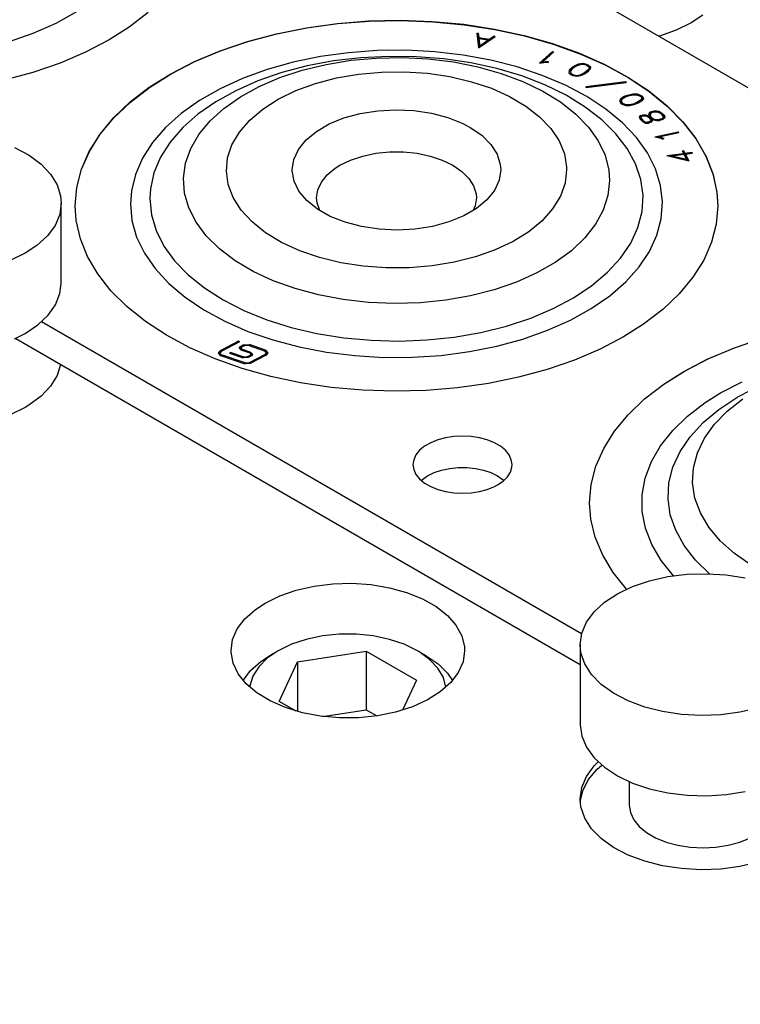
# Model space of a CAD drawing. Header units: inches. Extents: x 3 to 351, y 4 to 271.
# Tile 283 of 530: x 86.38 to 88.21, y 259.44 to 261.95. Entities that reach past the tile are written whole.
import ezdxf

# ---------------------------------------------------------------- set-up
doc = ezdxf.new("R2010")
doc.units = ezdxf.units.IN
doc.header["$LTSCALE"] = 0.5
doc.header["$MEASUREMENT"] = 0
doc.layers.add('DSS', color=7, linetype='Continuous')

msp = doc.modelspace()

# ---------------------------------------------------------------- linework, layer by layer
at = {"layer": 'DSS', "color": 30, "linetype": 'Continuous'}
for p, q in [((77.5758, 267.9231), (98.347, 255.931)), ((86.7027, 261.9642), (86.6542, 261.9269)), ((87.1048, 261.9256), (87.1834, 261.9364)), ((87.1059, 261.9251), (87.1845, 261.9358)), ((87.1834, 261.9364), (87.2635, 261.9428)), ((87.1845, 261.9358), (87.2646, 261.9421)), ((87.2635, 261.9428), (87.3442, 261.9445)), ((87.2646, 261.9421), (87.3453, 261.9437)), ((87.3442, 261.9445), (87.4249, 261.9416)), ((87.3453, 261.9437), (87.426, 261.9408)), ((87.4249, 261.9416), (87.5047, 261.9341)), ((87.426, 261.9408), (87.5057, 261.9332)), ((87.5047, 261.9341), (87.5828, 261.9221)), ((87.5057, 261.9332), (87.5838, 261.9212)), ((86.6542, 261.9269), (86.6033, 261.8946)), ((86.9551, 261.8907), (87.0284, 261.9103)), ((86.9561, 261.8903), (87.0295, 261.9098)), ((87.0284, 261.9103), (87.1048, 261.9256)), ((87.0295, 261.9098), (87.1059, 261.9251)), ((87.5378, 261.9115), (87.5418, 261.9116)), ((87.5378, 261.9115), (87.5427, 261.8741)), ((87.5418, 261.9084), (87.5382, 261.9083)), ((87.5418, 261.9116), (87.5432, 261.9008)), ((87.5418, 261.9116), (87.5418, 261.9084)), ((87.5432, 261.8976), (87.5418, 261.9084)), ((87.5828, 261.9221), (87.6584, 261.9057)), ((87.5838, 261.9212), (87.6594, 261.9047)), ((86.6033, 261.8946), (86.5434, 261.8633)), ((86.8854, 261.8671), (86.9551, 261.8907)), ((86.8863, 261.8667), (86.9561, 261.8903)), ((87.5427, 261.8741), (87.5851, 261.9033)), ((87.5432, 261.9008), (87.5697, 261.8962)), ((87.5432, 261.9008), (87.5432, 261.8976)), ((87.5435, 261.8975), (87.5432, 261.8976)), ((87.5435, 261.8985), (87.5459, 261.8798)), ((87.5435, 261.8985), (87.5435, 261.8953)), ((87.5435, 261.8985), (87.5671, 261.8944)), ((87.5459, 261.8766), (87.5435, 261.8953)), ((87.5459, 261.8798), (87.5671, 261.8944)), ((87.5671, 261.8912), (87.5459, 261.8766)), ((87.5671, 261.8944), (87.5671, 261.8912)), ((87.5697, 261.8929), (87.5671, 261.8934)), ((87.5697, 261.8962), (87.582, 261.9046)), ((87.582, 261.9014), (87.5697, 261.8929)), ((87.5697, 261.8962), (87.5697, 261.8929)), ((87.582, 261.9046), (87.5851, 261.9033)), ((87.582, 261.9046), (87.582, 261.9014)), ((87.5822, 261.9013), (87.582, 261.9014)), ((87.6584, 261.9057), (87.7309, 261.885)), ((87.6594, 261.9047), (87.7319, 261.884)), ((87.7309, 261.885), (87.7995, 261.8604)), ((87.7319, 261.884), (87.8004, 261.8593)), ((86.5434, 261.8633), (86.4784, 261.8356)), ((86.8201, 261.8396), (86.8854, 261.8671)), ((86.821, 261.8393), (86.8863, 261.8667)), ((87.5459, 261.8798), (87.5459, 261.8766)), ((87.6973, 261.8357), (87.7306, 261.8653)), ((87.7306, 261.8621), (87.7015, 261.8362)), ((87.7056, 261.8389), (87.734, 261.8641)), ((87.7306, 261.8653), (87.734, 261.8641)), ((87.7306, 261.8653), (87.7306, 261.8621)), ((87.7314, 261.8618), (87.7306, 261.8621)), ((87.7995, 261.8604), (87.8635, 261.8319)), ((87.8004, 261.8593), (87.8644, 261.8308)), ((86.4784, 261.8356), (86.409, 261.8117)), ((86.7599, 261.8085), (86.8201, 261.8396)), ((86.7607, 261.8082), (86.821, 261.8393)), ((87.6973, 261.8357), (87.7134, 261.8376)), ((87.7056, 261.8389), (87.713, 261.8398)), ((87.7056, 261.8389), (87.7056, 261.8367)), ((87.713, 261.8398), (87.7197, 261.8394)), ((87.713, 261.8398), (87.713, 261.8376)), ((87.7134, 261.8376), (87.7194, 261.8373)), ((87.7197, 261.8394), (87.7194, 261.8373)), ((87.7852, 261.8281), (87.7967, 261.8333)), ((87.7967, 261.8333), (87.8075, 261.835)), ((87.7967, 261.8333), (87.7967, 261.8305)), ((87.7987, 261.8314), (87.8075, 261.8327)), ((87.8075, 261.835), (87.817, 261.8329)), ((87.8075, 261.835), (87.8075, 261.8327)), ((87.8075, 261.8327), (87.8151, 261.8311)), ((87.817, 261.8329), (87.822, 261.8307)), ((87.817, 261.8329), (87.817, 261.8302)), ((86.409, 261.8117), (86.3359, 261.7918)), ((86.7053, 261.7741), (86.7599, 261.8085)), ((86.706, 261.7739), (86.7607, 261.8082)), ((87.7729, 261.8172), (87.7721, 261.811)), ((87.7721, 261.811), (87.7776, 261.8063)), ((87.7729, 261.814), (87.7725, 261.8107)), ((87.7798, 261.8244), (87.7729, 261.8172)), ((87.7798, 261.8212), (87.7729, 261.814)), ((87.7729, 261.8172), (87.7729, 261.814)), ((87.7768, 261.8165), (87.7761, 261.8115)), ((87.7761, 261.8115), (87.7805, 261.8077)), ((87.7761, 261.8115), (87.7761, 261.8083)), ((87.7793, 261.8055), (87.7761, 261.8083)), ((87.7831, 261.8232), (87.7768, 261.8165)), ((87.7798, 261.8244), (87.7852, 261.8281)), ((87.7852, 261.8249), (87.7798, 261.8212)), ((87.7798, 261.8244), (87.7798, 261.8212)), ((87.7805, 261.8077), (87.7845, 261.8059)), ((87.7805, 261.8077), (87.7805, 261.805)), ((87.7831, 261.8232), (87.7881, 261.8266)), ((87.7852, 261.8281), (87.7852, 261.8249)), ((87.7865, 261.8255), (87.7852, 261.8249)), ((87.7881, 261.8266), (87.7987, 261.8314)), ((87.8009, 261.8057), (87.8115, 261.8104)), ((87.8028, 261.8037), (87.8144, 261.8088)), ((87.8165, 261.8138), (87.8115, 261.8104)), ((87.8115, 261.8104), (87.8115, 261.8075)), ((87.8165, 261.8106), (87.8131, 261.8083)), ((87.8199, 261.8126), (87.8144, 261.8088)), ((87.8151, 261.8311), (87.819, 261.8293)), ((87.8228, 261.8205), (87.8165, 261.8138)), ((87.8228, 261.8173), (87.8165, 261.8106)), ((87.8165, 261.8138), (87.8165, 261.8106)), ((87.819, 261.8293), (87.8235, 261.8255)), ((87.8267, 261.8198), (87.8199, 261.8126)), ((87.822, 261.8275), (87.8203, 261.8282)), ((87.822, 261.8307), (87.8275, 261.826)), ((87.822, 261.8307), (87.822, 261.8275)), ((87.8271, 261.8231), (87.822, 261.8275)), ((87.8235, 261.8255), (87.8228, 261.8205)), ((87.8235, 261.8223), (87.8228, 261.8173)), ((87.8228, 261.8205), (87.8228, 261.8173)), ((87.8235, 261.8255), (87.8235, 261.8223)), ((87.8275, 261.826), (87.8267, 261.8198)), ((87.8635, 261.8319), (87.9224, 261.7999)), ((87.8644, 261.8308), (87.9231, 261.7988)), ((87.7776, 261.8063), (87.7826, 261.8041)), ((87.7826, 261.8041), (87.7921, 261.802)), ((87.7845, 261.8059), (87.7921, 261.8043)), ((87.7845, 261.8059), (87.7845, 261.8036)), ((87.7921, 261.8043), (87.8009, 261.8057)), ((87.7921, 261.8043), (87.7921, 261.802)), ((87.7921, 261.802), (87.8028, 261.8037)), ((87.8009, 261.8057), (87.8009, 261.8034)), ((87.8155, 261.7759), (87.9164, 261.7887)), ((87.8165, 261.7738), (87.9175, 261.7866)), ((87.9164, 261.7887), (87.9175, 261.7866)), ((87.9164, 261.7887), (87.9164, 261.7864)), ((87.9224, 261.7999), (87.9755, 261.7648)), ((87.9231, 261.7988), (87.9762, 261.7635)), ((86.6568, 261.7368), (86.7053, 261.7741)), ((86.6574, 261.7366), (86.706, 261.7739)), ((87.8155, 261.7759), (87.8165, 261.7738)), ((87.9212, 261.7539), (87.9347, 261.7573)), ((87.9347, 261.7573), (87.946, 261.7574)), ((87.9347, 261.7573), (87.9347, 261.7549)), ((87.946, 261.7574), (87.9544, 261.7541)), ((87.946, 261.7574), (87.946, 261.7548)), ((87.9755, 261.7648), (88.0223, 261.7267)), ((87.9762, 261.7635), (88.0229, 261.7255)), ((86.6149, 261.6969), (86.6568, 261.7368)), ((86.6155, 261.6967), (86.6574, 261.7366)), ((87.9042, 261.7451), (87.9006, 261.7392)), ((87.9006, 261.7392), (87.904, 261.7339)), ((87.9042, 261.7419), (87.9016, 261.7376)), ((87.904, 261.7339), (87.9078, 261.731)), ((87.9141, 261.7511), (87.9042, 261.7451)), ((87.9141, 261.7479), (87.9042, 261.7419)), ((87.9042, 261.7451), (87.9042, 261.7419)), ((87.9077, 261.7439), (87.9048, 261.7391)), ((87.9048, 261.7391), (87.9075, 261.7348)), ((87.9048, 261.7391), (87.9048, 261.7359)), ((87.9075, 261.7316), (87.9048, 261.7359)), ((87.9075, 261.7348), (87.9106, 261.7325)), ((87.9075, 261.7348), (87.9075, 261.7316)), ((87.9168, 261.7494), (87.9077, 261.7439)), ((87.9106, 261.7325), (87.9173, 261.7299)), ((87.9106, 261.7325), (87.9106, 261.7299)), ((87.9141, 261.7511), (87.9212, 261.7539)), ((87.9141, 261.7511), (87.9141, 261.7479)), ((87.9146, 261.7481), (87.9141, 261.7479)), ((87.9168, 261.7494), (87.9233, 261.752)), ((87.9212, 261.7539), (87.9212, 261.7512)), ((87.9233, 261.752), (87.9358, 261.7551)), ((87.9264, 261.7299), (87.939, 261.733)), ((87.9358, 261.7551), (87.945, 261.7552)), ((87.9454, 261.7356), (87.939, 261.733)), ((87.939, 261.733), (87.939, 261.7306)), ((87.9481, 261.7339), (87.9411, 261.7311)), ((87.945, 261.7552), (87.9517, 261.7526)), ((87.9545, 261.7412), (87.9454, 261.7356)), ((87.9454, 261.7356), (87.9454, 261.7328)), ((87.9545, 261.7379), (87.9476, 261.7337)), ((87.958, 261.74), (87.9481, 261.7339)), ((87.9517, 261.7526), (87.9548, 261.7502)), ((87.9544, 261.7509), (87.9534, 261.7513)), ((87.9544, 261.7541), (87.9583, 261.7511)), ((87.9544, 261.7541), (87.9544, 261.7509)), ((87.9583, 261.7479), (87.9544, 261.7509)), ((87.9574, 261.7459), (87.9545, 261.7412)), ((87.9574, 261.7427), (87.9545, 261.7379)), ((87.9545, 261.7412), (87.9545, 261.7379)), ((87.9548, 261.7502), (87.9574, 261.7459)), ((87.9574, 261.7459), (87.9574, 261.7427)), ((87.9616, 261.7458), (87.958, 261.74)), ((87.9583, 261.7511), (87.9616, 261.7458)), ((87.9583, 261.7511), (87.9583, 261.7479)), ((87.9606, 261.7442), (87.9583, 261.7479)), ((87.2003, 261.6962), (87.2419, 261.7075)), ((87.2419, 261.7075), (87.2863, 261.7145)), ((87.2863, 261.7145), (87.3321, 261.717)), ((87.3321, 261.717), (87.3779, 261.7149)), ((87.3779, 261.7149), (87.4225, 261.7082)), ((87.4225, 261.7082), (87.4643, 261.6972)), ((87.9088, 261.7306), (87.9075, 261.7316)), ((87.9078, 261.731), (87.9162, 261.7277)), ((87.9162, 261.7277), (87.9275, 261.7278)), ((87.9173, 261.7299), (87.9264, 261.7299)), ((87.9173, 261.7299), (87.9173, 261.7277)), ((87.9264, 261.7299), (87.9264, 261.7278)), ((87.9275, 261.7278), (87.9411, 261.7311)), ((87.9767, 261.7082), (87.9745, 261.7035)), ((87.9806, 261.7115), (87.9767, 261.7082)), ((87.9806, 261.7083), (87.9767, 261.705)), ((87.9767, 261.7082), (87.9767, 261.705)), ((87.9804, 261.7072), (87.9786, 261.7034)), ((87.9834, 261.7098), (87.9804, 261.7072)), ((87.9806, 261.7115), (87.9888, 261.7139)), ((87.9806, 261.7115), (87.9806, 261.7083)), ((87.9822, 261.7087), (87.9806, 261.7083)), ((87.9834, 261.7098), (87.99, 261.7117)), ((87.9888, 261.7139), (87.9959, 261.714)), ((87.9888, 261.7139), (87.9888, 261.7114)), ((87.99, 261.7117), (87.9955, 261.7118)), ((87.9955, 261.7118), (87.9987, 261.7112)), ((87.9959, 261.714), (88.0006, 261.7132)), ((87.9959, 261.714), (87.9959, 261.7117)), ((87.9987, 261.7112), (88.0049, 261.708)), ((88.0006, 261.7132), (88.008, 261.7093)), ((88.0006, 261.7132), (88.0006, 261.7103)), ((88.0049, 261.708), (88.0105, 261.7027)), ((88.008, 261.7061), (88.0056, 261.7073)), ((88.008, 261.7093), (88.0142, 261.7034)), ((88.008, 261.7093), (88.008, 261.7061)), ((88.0223, 261.7267), (88.0624, 261.6862)), ((88.0229, 261.7255), (88.0629, 261.6849)), ((86.5801, 261.6547), (86.6149, 261.6969)), ((86.5806, 261.6546), (86.6155, 261.6967)), ((87.1627, 261.6809), (87.2003, 261.6962)), ((87.4643, 261.6972), (87.5022, 261.6822)), ((87.5022, 261.6822), (87.5212, 261.6722)), ((87.9551, 261.702), (87.951, 261.6985)), ((87.951, 261.6985), (87.9531, 261.6929)), ((87.9551, 261.6988), (87.9519, 261.6961)), ((87.9531, 261.6929), (87.9593, 261.6869)), ((87.9551, 261.702), (87.9608, 261.7037)), ((87.9551, 261.702), (87.9551, 261.6988)), ((87.9579, 261.7003), (87.9551, 261.698)), ((87.9567, 261.6992), (87.9551, 261.6988)), ((87.9551, 261.698), (87.9568, 261.6936)), ((87.9551, 261.698), (87.9551, 261.6947)), ((87.9568, 261.6904), (87.9551, 261.6947)), ((87.9568, 261.6936), (87.9623, 261.6882)), ((87.9568, 261.6936), (87.9568, 261.6904)), ((87.9616, 261.6857), (87.9568, 261.6904)), ((87.9579, 261.7003), (87.962, 261.7015)), ((87.9593, 261.6869), (87.967, 261.683)), ((87.9608, 261.7037), (87.9683, 261.7038)), ((87.9608, 261.7037), (87.9608, 261.7011)), ((87.962, 261.7015), (87.9672, 261.7015)), ((87.9623, 261.6882), (87.9684, 261.6852)), ((87.9623, 261.6882), (87.9623, 261.6854)), ((87.967, 261.683), (87.9746, 261.683)), ((87.9672, 261.7015), (87.9719, 261.6997)), ((87.9683, 261.7038), (87.9744, 261.7013)), ((87.9683, 261.7038), (87.9683, 261.7011)), ((87.9684, 261.6852), (87.9734, 261.6852)), ((87.9684, 261.6852), (87.9684, 261.683)), ((87.9719, 261.6997), (87.9776, 261.6963)), ((87.9775, 261.6864), (87.9734, 261.6852)), ((87.9734, 261.6852), (87.9734, 261.683)), ((87.9744, 261.7013), (87.9757, 261.7006)), ((87.9744, 261.7013), (87.9744, 261.6982)), ((87.9745, 261.7035), (87.9757, 261.7006)), ((87.9804, 261.6847), (87.9746, 261.683)), ((87.9767, 261.705), (87.9752, 261.7018)), ((87.9757, 261.7006), (87.9757, 261.6975)), ((87.9803, 261.6888), (87.9775, 261.6864)), ((87.9775, 261.6864), (87.9775, 261.6839)), ((87.9776, 261.6963), (87.98, 261.6919)), ((87.9786, 261.7034), (87.9804, 261.6987)), ((87.9786, 261.7034), (87.9786, 261.7001)), ((87.9804, 261.6955), (87.9786, 261.7001)), ((87.9803, 261.6856), (87.9787, 261.6842)), ((87.98, 261.6919), (87.9803, 261.6888)), ((87.9803, 261.6888), (87.9803, 261.6856)), ((87.9804, 261.6987), (87.9811, 261.6974)), ((87.9804, 261.6987), (87.9804, 261.6955)), ((87.9811, 261.6941), (87.9804, 261.6955)), ((87.9844, 261.6881), (87.9804, 261.6847)), ((87.9811, 261.6974), (87.9828, 261.6964)), ((87.9811, 261.6974), (87.9811, 261.6941)), ((87.9828, 261.6932), (87.9811, 261.6941)), ((87.9828, 261.6964), (87.9892, 261.6931)), ((87.9828, 261.6964), (87.9828, 261.6932)), ((87.9834, 261.6929), (87.9828, 261.6932)), ((87.9834, 261.6932), (87.9873, 261.6911)), ((87.9834, 261.6932), (87.9839, 261.6922)), ((87.9834, 261.6932), (87.9834, 261.69)), ((87.9839, 261.689), (87.9834, 261.69)), ((87.9839, 261.6922), (87.9844, 261.6881)), ((87.9839, 261.6922), (87.9839, 261.689)), ((87.984, 261.6878), (87.9839, 261.689)), ((87.9873, 261.6911), (87.9959, 261.6896)), ((87.9892, 261.6931), (87.9963, 261.6918)), ((87.9892, 261.6931), (87.9892, 261.6908)), ((87.9959, 261.6896), (88.0031, 261.6897)), ((87.9963, 261.6918), (88.0019, 261.6919)), ((87.9963, 261.6918), (87.9963, 261.6896)), ((88.0085, 261.6939), (88.0019, 261.6919)), ((88.0019, 261.6919), (88.0019, 261.6897)), ((88.0113, 261.6921), (88.0031, 261.6897)), ((88.0142, 261.7002), (88.008, 261.7061)), ((88.0115, 261.6964), (88.0085, 261.6939)), ((88.0085, 261.6939), (88.0085, 261.6913)), ((88.0115, 261.6931), (88.0097, 261.6917)), ((88.0105, 261.7027), (88.0122, 261.6981)), ((88.0151, 261.6954), (88.0113, 261.6921)), ((88.0122, 261.6981), (88.0115, 261.6964)), ((88.0115, 261.6964), (88.0115, 261.6931)), ((88.0122, 261.6949), (88.0115, 261.6931)), ((88.0122, 261.6981), (88.0122, 261.6949)), ((88.0142, 261.7034), (88.0163, 261.6979)), ((88.0142, 261.7034), (88.0142, 261.7002)), ((88.0156, 261.6964), (88.0142, 261.7002)), ((88.0163, 261.6979), (88.0151, 261.6954)), ((88.0624, 261.6862), (88.0953, 261.6436)), ((88.0629, 261.6849), (88.0957, 261.6423)), ((87.104, 261.6402), (87.1303, 261.662)), ((87.1303, 261.662), (87.1627, 261.6809)), ((87.5212, 261.6722), (87.5508, 261.6519)), ((87.9908, 261.6484), (88.0501, 261.661)), ((88.0012, 261.6482), (88.0517, 261.6589)), ((88.0501, 261.661), (88.0517, 261.6589)), ((88.0501, 261.661), (88.0501, 261.6586)), ((86.5527, 261.6109), (86.5801, 261.6547)), ((86.553, 261.6108), (86.5806, 261.6546)), ((87.0847, 261.6161), (87.104, 261.6402)), ((87.5508, 261.6519), (87.5738, 261.6289)), ((87.9908, 261.6484), (88.0063, 261.6445)), ((88.0012, 261.6474), (87.9978, 261.6466)), ((88.0012, 261.6482), (88.0083, 261.6464)), ((88.0012, 261.6482), (88.0012, 261.6458)), ((88.0063, 261.6445), (88.0109, 261.6422)), ((88.0083, 261.6464), (88.0135, 261.6438)), ((88.0083, 261.6464), (88.0083, 261.6435)), ((88.0135, 261.6438), (88.0109, 261.6422)), ((88.0953, 261.6436), (88.1208, 261.5993)), ((88.0957, 261.6423), (88.1211, 261.598)), ((86.5329, 261.5656), (86.5527, 261.6109)), ((86.5331, 261.5655), (86.553, 261.6108)), ((87.0728, 261.5905), (87.0847, 261.6161)), ((87.5738, 261.6289), (87.5896, 261.6039)), ((88.06, 261.6127), (88.0638, 261.6132)), ((88.06, 261.6127), (88.0636, 261.6059)), ((88.0638, 261.61), (88.0616, 261.6097)), ((88.0638, 261.6132), (88.0674, 261.6064)), ((88.0638, 261.6132), (88.0638, 261.61)), ((88.0674, 261.6032), (88.0638, 261.61)), ((88.0674, 261.6064), (88.0846, 261.6087)), ((88.0846, 261.6087), (88.0858, 261.6065)), ((88.0846, 261.6087), (88.0846, 261.6064)), ((87.0688, 261.564), (87.0728, 261.5905)), ((87.5896, 261.6039), (87.5978, 261.5778)), ((88.0212, 261.6003), (88.0636, 261.6059)), ((88.0212, 261.6003), (88.0772, 261.5874)), ((88.0342, 261.5988), (88.0301, 261.5983)), ((88.0342, 261.5997), (88.0647, 261.6037)), ((88.0342, 261.5997), (88.0713, 261.5912)), ((88.0342, 261.5997), (88.0342, 261.5973)), ((88.0636, 261.6059), (88.0636, 261.6036)), ((88.0647, 261.6037), (88.0713, 261.5912)), ((88.0674, 261.6064), (88.0674, 261.6032)), ((88.0685, 261.6034), (88.0674, 261.6032)), ((88.0685, 261.6042), (88.0858, 261.6065)), ((88.0685, 261.6042), (88.0772, 261.5874)), ((88.0685, 261.6042), (88.0685, 261.601)), ((88.0753, 261.5879), (88.0685, 261.601)), ((88.0713, 261.5912), (88.0713, 261.5888)), ((88.1208, 261.5993), (88.1386, 261.5538)), ((88.1211, 261.598), (88.1388, 261.5525)), ((86.5209, 261.5195), (86.5329, 261.5656)), ((86.5211, 261.5194), (86.5331, 261.5655)), ((87.0689, 261.562), (87.0688, 261.564)), ((87.0734, 261.5356), (87.0689, 261.562)), ((87.5988, 261.564), (87.5948, 261.5376)), ((87.5978, 261.5778), (87.5988, 261.564)), ((87.0859, 261.51), (87.0734, 261.5356)), ((87.5948, 261.5376), (87.583, 261.5119)), ((88.1386, 261.5538), (88.1485, 261.5075)), ((88.1388, 261.5525), (88.1486, 261.5062)), ((86.5169, 261.4729), (86.5209, 261.5195)), ((86.5169, 261.4728), (86.5211, 261.5194)), ((87.1058, 261.4861), (87.0859, 261.51)), ((87.583, 261.5119), (87.5636, 261.4878)), ((88.1485, 261.5075), (88.1507, 261.4729)), ((87.1326, 261.4645), (87.1058, 261.4861)), ((87.5636, 261.4878), (87.5373, 261.466)), ((88.1486, 261.5062), (88.1507, 261.4722)), ((86.5195, 261.4353), (86.5169, 261.4729)), ((86.5169, 261.4722), (86.5169, 261.4728)), ((87.1654, 261.4459), (87.1326, 261.4645)), ((87.5373, 261.466), (87.5049, 261.4472)), ((88.1507, 261.4729), (88.1467, 261.4263)), ((86.53, 261.389), (86.5195, 261.4353)), ((87.2033, 261.4309), (87.1654, 261.4459)), ((87.4673, 261.4319), (87.4257, 261.4205)), ((87.5049, 261.4472), (87.4673, 261.4319)), ((87.2452, 261.4198), (87.2033, 261.4309)), ((87.2897, 261.4132), (87.2452, 261.4198)), ((87.3356, 261.411), (87.2897, 261.4132)), ((87.3814, 261.4135), (87.3356, 261.411)), ((87.4257, 261.4205), (87.3814, 261.4135)), ((88.1467, 261.4263), (88.1348, 261.3801)), ((86.5483, 261.3435), (86.53, 261.389)), ((88.1348, 261.3801), (88.115, 261.3349)), ((86.5742, 261.2994), (86.5483, 261.3435)), ((88.115, 261.3349), (88.0875, 261.291)), ((86.6077, 261.2569), (86.5742, 261.2994)), ((88.0875, 261.291), (88.0527, 261.2489)), ((86.6482, 261.2165), (86.6077, 261.2569)), ((88.0527, 261.2489), (88.0109, 261.209)), ((86.6954, 261.1786), (86.6482, 261.2165)), ((88.0109, 261.209), (87.9624, 261.1717)), ((87.8046, 260.3846), (86.4312, 261.1775)), ((86.7489, 261.1437), (86.6954, 261.1786)), ((87.9624, 261.1717), (87.9115, 261.1394)), ((86.3657, 261.1353), (87.8009, 260.3067)), ((86.8081, 261.1119), (86.7489, 261.1437)), ((87.9115, 261.1394), (87.8515, 261.1081)), ((88.1936, 261.1118), (88.2632, 261.1355)), ((86.8724, 261.0837), (86.8081, 261.1119)), ((86.9323, 261.1283), (86.8858, 261.1042)), ((86.9347, 261.1265), (86.8883, 261.1024)), ((86.9347, 261.1265), (86.9323, 261.1283)), ((86.9323, 261.1283), (86.9323, 261.1252)), ((86.9342, 261.1105), (86.9375, 261.1148)), ((86.9385, 261.106), (86.9342, 261.1105)), ((86.9375, 261.1115), (86.9346, 261.1089)), ((86.9452, 261.1188), (86.9375, 261.1148)), ((86.9391, 261.1124), (86.9375, 261.1115)), ((86.94, 261.113), (86.9381, 261.1106)), ((86.9381, 261.1106), (86.9405, 261.1081)), ((86.9381, 261.1106), (86.9381, 261.1074)), ((86.9387, 261.106), (86.9381, 261.1074)), ((86.9477, 261.117), (86.94, 261.113)), ((86.9638, 261.1), (86.9405, 261.1081)), ((86.9452, 261.1188), (86.9598, 261.1197)), ((86.9578, 261.1176), (86.9477, 261.117)), ((86.9985, 261.1035), (86.9578, 261.1176)), ((87.0006, 261.1056), (86.9598, 261.1197)), ((87.8515, 261.1081), (87.7866, 261.0803)), ((88.1283, 261.0843), (88.1936, 261.1118)), ((86.9413, 261.0593), (86.8724, 261.0837)), ((86.8811, 261.098), (86.8858, 261.1042)), ((86.8873, 261.0915), (86.8811, 261.098)), ((86.8858, 261.101), (86.8813, 261.0964)), ((86.8883, 261.1024), (86.885, 261.0981)), ((86.885, 261.0981), (86.8893, 261.0936)), ((86.885, 261.0981), (86.885, 261.0949)), ((86.8869, 261.0916), (86.885, 261.0949)), ((86.8871, 261.1016), (86.8858, 261.101)), ((86.9468, 261.071), (86.8873, 261.0915)), ((86.9488, 261.0731), (86.8893, 261.0936)), ((86.9098, 261.0973), (86.9119, 261.0994)), ((86.9423, 261.0862), (86.9098, 261.0973)), ((86.9443, 261.0883), (86.9119, 261.0994)), ((86.9119, 261.0994), (86.9119, 261.0966)), ((86.9618, 261.0979), (86.9385, 261.106)), ((86.9388, 261.1058), (86.9387, 261.106)), ((86.9569, 261.0871), (86.9423, 261.0862)), ((86.9443, 261.0883), (86.9544, 261.0889)), ((86.9624, 261.093), (86.9544, 261.0889)), ((86.9649, 261.0912), (86.9569, 261.0871)), ((86.9996, 261.0947), (86.959, 261.0737)), ((87.0021, 261.0929), (86.9615, 261.0719)), ((86.9642, 261.0954), (86.9618, 261.0979)), ((86.9624, 261.093), (86.9642, 261.0954)), ((86.9642, 261.0922), (86.9632, 261.0903)), ((86.9638, 261.0968), (86.9635, 261.0969)), ((86.9638, 261.1), (86.9681, 261.0955)), ((86.9677, 261.0938), (86.9638, 261.0968)), ((86.9642, 261.0922), (86.9642, 261.0954)), ((86.9681, 261.0955), (86.9649, 261.0912)), ((87.0029, 261.0989), (86.9985, 261.1035)), ((86.9996, 261.0947), (87.0029, 261.0989)), ((87.0006, 261.1056), (87.0068, 261.099)), ((87.0029, 261.0957), (87.0007, 261.0921)), ((87.0065, 261.0974), (87.001, 261.1022)), ((87.0068, 261.099), (87.0021, 261.0929)), ((87.0029, 261.0957), (87.0029, 261.0989)), ((88.068, 261.0532), (88.1283, 261.0843)), ((87.014, 261.0389), (86.9413, 261.0593)), ((86.9615, 261.0719), (86.9468, 261.071)), ((86.9488, 261.0731), (86.959, 261.0737)), ((87.7172, 261.0564), (87.644, 261.0366)), ((87.7866, 261.0803), (87.7172, 261.0564)), ((87.0899, 261.0228), (87.014, 261.0389)), ((87.644, 261.0366), (87.5678, 261.021)), ((88.0134, 261.0188), (88.068, 261.0532)), ((87.1681, 261.0111), (87.0899, 261.0228)), ((87.2479, 261.0039), (87.1681, 261.0111)), ((87.4894, 261.0099), (87.4094, 261.0033)), ((87.5678, 261.021), (87.4894, 261.0099)), ((87.9649, 260.9815), (88.0134, 261.0188)), ((87.3286, 261.0013), (87.2479, 261.0039)), ((87.4094, 261.0033), (87.3286, 261.0013)), ((87.9231, 260.9416), (87.9649, 260.9815)), ((87.8883, 260.8995), (87.9231, 260.9416)), ((87.4587, 260.8829), (87.4388, 260.8776)), ((87.4799, 260.8862), (87.4587, 260.8829)), ((87.5018, 260.8873), (87.4799, 260.8862)), ((87.5236, 260.8862), (87.5018, 260.8873)), ((87.5449, 260.8829), (87.5236, 260.8862)), ((87.5648, 260.8776), (87.5449, 260.8829)), ((87.8608, 260.8556), (87.8883, 260.8995)), ((87.4052, 260.8613), (87.3926, 260.851)), ((87.4208, 260.8703), (87.4052, 260.8613)), ((87.4388, 260.8776), (87.4208, 260.8703)), ((87.5828, 260.8703), (87.5648, 260.8776)), ((87.5983, 260.8613), (87.5828, 260.8703)), ((87.6109, 260.851), (87.5983, 260.8613)), ((87.3834, 260.8395), (87.3777, 260.8272)), ((87.3926, 260.851), (87.3834, 260.8395)), ((87.6202, 260.8395), (87.6109, 260.851)), ((87.6259, 260.8272), (87.6202, 260.8395)), ((87.841, 260.8104), (87.8608, 260.8556)), ((87.3777, 260.8272), (87.3758, 260.8146)), ((87.3758, 260.8146), (87.3777, 260.802)), ((87.4692, 260.8048), (87.4908, 260.807)), ((87.4908, 260.807), (87.5127, 260.807)), ((87.5127, 260.807), (87.5344, 260.8048)), ((87.6235, 260.7958), (87.6273, 260.8082)), ((87.6278, 260.8146), (87.6259, 260.8272)), ((87.6273, 260.8082), (87.6278, 260.8146)), ((87.8291, 260.7642), (87.841, 260.8104)), ((87.3777, 260.802), (87.3834, 260.7897)), ((87.3834, 260.7897), (87.3926, 260.7782)), ((87.3965, 260.7746), (87.4102, 260.7845)), ((87.4102, 260.7845), (87.4127, 260.786)), ((87.4127, 260.786), (87.4295, 260.7942)), ((87.4295, 260.7942), (87.4485, 260.8005)), ((87.4485, 260.8005), (87.4692, 260.8048)), ((87.5344, 260.8048), (87.555, 260.8005)), ((87.555, 260.8005), (87.574, 260.7942)), ((87.574, 260.7942), (87.5909, 260.786)), ((87.5909, 260.786), (87.605, 260.7763)), ((87.605, 260.7729), (87.616, 260.7838)), ((87.616, 260.7838), (87.6235, 260.7958)), ((87.3926, 260.7782), (87.4052, 260.7678)), ((87.4052, 260.7678), (87.4208, 260.7589)), ((87.4208, 260.7589), (87.4388, 260.7516)), ((87.5648, 260.7516), (87.5828, 260.7589)), ((87.5828, 260.7589), (87.5909, 260.7631)), ((87.5909, 260.7631), (87.605, 260.7729)), ((87.605, 260.7763), (87.607, 260.7746)), ((87.8251, 260.7176), (87.8291, 260.7642)), ((87.4388, 260.7516), (87.4587, 260.7462)), ((87.4587, 260.7462), (87.4799, 260.7429)), ((87.4799, 260.7429), (87.5018, 260.7418)), ((87.5018, 260.7418), (87.5236, 260.7429)), ((87.5236, 260.7429), (87.5449, 260.7462)), ((87.5449, 260.7462), (87.5648, 260.7516)), ((87.8283, 260.6761), (87.8251, 260.7176)), ((87.8393, 260.6299), (87.8283, 260.6761)), ((87.8583, 260.5845), (87.8393, 260.6299)), ((87.8849, 260.5405), (87.8583, 260.5845)), ((87.9189, 260.4982), (87.8849, 260.5405))]:
    msp.add_line(p, q, dxfattribs=at)
at = {"layer": 'DSS', "color": 96, "linetype": 'Continuous'}
for p, q in [((86.4682, 261.9374), (86.5212, 261.9668)), ((86.4101, 261.9114), (86.4682, 261.9374)), ((86.3474, 261.8892), (86.4101, 261.9114)), ((87.2118, 261.8619), (87.1403, 261.8519)), ((87.2848, 261.8672), (87.2118, 261.8619)), ((87.3583, 261.868), (87.2848, 261.8672)), ((87.4315, 261.8642), (87.3583, 261.868)), ((87.5036, 261.8558), (87.4315, 261.8642)), ((87.0711, 261.8376), (87.005, 261.819)), ((87.1403, 261.8519), (87.0711, 261.8376)), ((87.0943, 261.8176), (87.1549, 261.8323)), ((87.1738, 261.8409), (87.1065, 261.8283)), ((87.1549, 261.8323), (87.2182, 261.8427)), ((87.2432, 261.8491), (87.1738, 261.8409)), ((87.2182, 261.8427), (87.2833, 261.8485)), ((87.3137, 261.8527), (87.2432, 261.8491)), ((87.2833, 261.8485), (87.349, 261.8498)), ((87.3845, 261.8517), (87.3137, 261.8527)), ((87.349, 261.8498), (87.4146, 261.8464)), ((87.4546, 261.8461), (87.3845, 261.8517)), ((87.4146, 261.8464), (87.4789, 261.8385)), ((87.5232, 261.836), (87.4546, 261.8461)), ((87.4789, 261.8385), (87.5411, 261.8261)), ((87.5737, 261.8429), (87.5036, 261.8558)), ((87.5894, 261.8215), (87.5232, 261.836)), ((87.641, 261.8257), (87.5737, 261.8429)), ((87.005, 261.819), (86.9427, 261.7964)), ((87.042, 261.8113), (86.9813, 261.7903)), ((87.0371, 261.7988), (87.0943, 261.8176)), ((87.1065, 261.8283), (87.042, 261.8113)), ((87.1813, 261.7978), (87.2376, 261.8076)), ((87.2376, 261.8076), (87.2956, 261.8129)), ((87.2956, 261.8129), (87.3544, 261.8135)), ((87.3544, 261.8135), (87.4128, 261.8096)), ((87.4128, 261.8096), (87.4698, 261.8012)), ((87.5411, 261.8261), (87.6003, 261.8094)), ((87.6523, 261.8028), (87.5894, 261.8215)), ((87.6003, 261.8094), (87.6555, 261.7888)), ((87.7046, 261.8044), (87.641, 261.8257)), ((86.9427, 261.7964), (86.8851, 261.77)), ((86.9813, 261.7903), (86.9251, 261.7654)), ((86.9844, 261.7761), (87.0371, 261.7988)), ((87.0781, 261.7655), (87.1278, 261.7837)), ((87.1278, 261.7837), (87.1813, 261.7978)), ((87.4698, 261.8012), (87.5242, 261.7883)), ((87.5242, 261.7883), (87.5751, 261.7714)), ((87.7111, 261.78), (87.6523, 261.8028)), ((87.6555, 261.7888), (87.7059, 261.7644)), ((87.7638, 261.7792), (87.7046, 261.8044)), ((86.8851, 261.77), (86.8328, 261.7401)), ((86.9251, 261.7654), (86.8741, 261.7371)), ((86.9368, 261.7499), (86.9844, 261.7761)), ((87.0331, 261.7436), (87.0781, 261.7655)), ((87.5751, 261.7714), (87.6216, 261.7506)), ((87.7059, 261.7644), (87.7509, 261.7367)), ((87.7652, 261.7536), (87.7111, 261.78)), ((87.818, 261.7505), (87.7638, 261.7792)), ((86.8328, 261.7401), (86.7864, 261.7072)), ((86.8741, 261.7371), (86.829, 261.7056)), ((86.895, 261.7205), (86.9368, 261.7499)), ((86.9937, 261.7184), (87.0331, 261.7436)), ((87.6216, 261.7506), (87.6628, 261.7263)), ((87.7509, 261.7367), (87.7897, 261.706)), ((87.8138, 261.7239), (87.7652, 261.7536)), ((87.8664, 261.7185), (87.818, 261.7505)), ((86.7864, 261.7072), (86.7465, 261.6715)), ((86.8598, 261.6884), (86.895, 261.7205)), ((86.9606, 261.6904), (86.9937, 261.7184)), ((87.6628, 261.7263), (87.6978, 261.6991)), ((87.8562, 261.6912), (87.8138, 261.7239)), ((87.9086, 261.6837), (87.8664, 261.7185)), ((86.829, 261.7056), (86.7903, 261.6714)), ((86.8315, 261.6541), (86.8598, 261.6884)), ((86.9344, 261.66), (86.9606, 261.6904)), ((87.6978, 261.6991), (87.7262, 261.6693)), ((87.7897, 261.706), (87.8218, 261.6729)), ((87.892, 261.6559), (87.8562, 261.6912)), ((87.9439, 261.6465), (87.9086, 261.6837)), ((86.7465, 261.6715), (86.7135, 261.6336)), ((86.7903, 261.6714), (86.7585, 261.6349)), ((86.9155, 261.6279), (86.9344, 261.66)), ((87.7262, 261.6693), (87.7473, 261.6376)), ((87.8218, 261.6729), (87.8467, 261.6377)), ((86.7135, 261.6336), (86.6878, 261.5938)), ((86.7585, 261.6349), (86.734, 261.5965)), ((86.8106, 261.6181), (86.8315, 261.6541)), ((87.7473, 261.6376), (87.7608, 261.6046)), ((87.8467, 261.6377), (87.8641, 261.6011)), ((87.9206, 261.6185), (87.892, 261.6559)), ((87.9721, 261.6073), (87.9439, 261.6465)), ((86.7975, 261.5809), (86.8106, 261.6181)), ((86.9044, 261.5945), (86.9155, 261.6279)), ((87.9418, 261.5795), (87.9206, 261.6185)), ((87.9927, 261.5665), (87.9721, 261.6073)), ((86.6878, 261.5938), (86.6698, 261.5526)), ((86.734, 261.5965), (86.7172, 261.5568)), ((86.9012, 261.5606), (86.9044, 261.5945)), ((87.7608, 261.6046), (87.7664, 261.5708)), ((87.8641, 261.6011), (87.8736, 261.5635)), ((86.7923, 261.543), (86.7975, 261.5809)), ((86.906, 261.5268), (86.9012, 261.5606)), ((87.7665, 261.564), (87.7625, 261.5302)), ((87.7664, 261.5708), (87.7665, 261.564)), ((87.8736, 261.5635), (87.8755, 261.5372)), ((87.9552, 261.5394), (87.9418, 261.5795)), ((88.0055, 261.5247), (87.9927, 261.5665)), ((86.6698, 261.5526), (86.6596, 261.5106)), ((86.7172, 261.5568), (86.7083, 261.5162)), ((86.795, 261.5051), (86.7923, 261.543)), ((87.8755, 261.5372), (87.8715, 261.4993)), ((87.9608, 261.4986), (87.9552, 261.5394)), ((86.6596, 261.5106), (86.6572, 261.4776)), ((86.7083, 261.5162), (86.7068, 261.4909)), ((86.9187, 261.4936), (86.906, 261.5268)), ((87.7625, 261.5302), (87.7506, 261.4969)), ((88.0104, 261.4824), (88.0055, 261.5247)), ((86.7068, 261.4909), (86.7108, 261.4501)), ((86.8058, 261.4676), (86.795, 261.5051)), ((86.939, 261.4618), (86.9187, 261.4936)), ((87.7506, 261.4969), (87.731, 261.4649)), ((87.8715, 261.4993), (87.8595, 261.4619)), ((87.9583, 261.4578), (87.9608, 261.4986)), ((88.0073, 261.4399), (88.0104, 261.4824)), ((86.6572, 261.4776), (86.6612, 261.4352)), ((86.8243, 261.4311), (86.8058, 261.4676)), ((86.9667, 261.4318), (86.939, 261.4618)), ((87.731, 261.4649), (87.7041, 261.4347)), ((87.8595, 261.4619), (87.8399, 261.4257)), ((87.9478, 261.4174), (87.9583, 261.4578)), ((86.6612, 261.4352), (86.6731, 261.3933)), ((86.7108, 261.4501), (86.7227, 261.4098)), ((87.0011, 261.4043), (86.9667, 261.4318)), ((87.7041, 261.4347), (87.6703, 261.4069)), ((87.9962, 261.3979), (88.0073, 261.4399)), ((86.7227, 261.4098), (86.7424, 261.3705)), ((86.8503, 261.3963), (86.8243, 261.4311)), ((87.6703, 261.4069), (87.6303, 261.3821)), ((87.8399, 261.4257), (87.8127, 261.3911)), ((87.9296, 261.3779), (87.9478, 261.4174)), ((86.6731, 261.3933), (86.6929, 261.3524)), ((86.8835, 261.3634), (86.8503, 261.3963)), ((87.0417, 261.3797), (87.0011, 261.4043)), ((87.6303, 261.3821), (87.5848, 261.3605)), ((87.8127, 261.3911), (87.7785, 261.3586)), ((87.9773, 261.3569), (87.9962, 261.3979)), ((86.7424, 261.3705), (86.7697, 261.3328)), ((86.9233, 261.3332), (86.8835, 261.3634)), ((87.0877, 261.3586), (87.0417, 261.3797)), ((87.1382, 261.3412), (87.0877, 261.3586)), ((87.5848, 261.3605), (87.5347, 261.3428)), ((87.7785, 261.3586), (87.7377, 261.3288)), ((87.9037, 261.3398), (87.9296, 261.3779)), ((87.9509, 261.3173), (87.9773, 261.3569)), ((86.6929, 261.3524), (86.7202, 261.313)), ((86.7697, 261.3328), (86.8042, 261.2971)), ((86.9691, 261.306), (86.9233, 261.3332)), ((87.1923, 261.328), (87.1382, 261.3412)), ((87.5347, 261.3428), (87.4809, 261.3291)), ((87.8706, 261.3037), (87.9037, 261.3398)), ((86.7202, 261.313), (86.7548, 261.2755)), ((87.249, 261.3191), (87.1923, 261.328)), ((87.3074, 261.3147), (87.249, 261.3191)), ((87.3662, 261.3149), (87.3074, 261.3147)), ((87.4244, 261.3197), (87.3662, 261.3149)), ((87.4809, 261.3291), (87.4244, 261.3197)), ((87.7377, 261.3288), (87.691, 261.3021)), ((87.9171, 261.2796), (87.9509, 261.3173)), ((86.8042, 261.2971), (86.8454, 261.2639)), ((87.0204, 261.2821), (86.9691, 261.306)), ((87.0763, 261.2621), (87.0204, 261.2821)), ((87.691, 261.3021), (87.6389, 261.2788)), ((87.8306, 261.2699), (87.8706, 261.3037)), ((86.7548, 261.2755), (86.7962, 261.2404)), ((86.8454, 261.2639), (86.8928, 261.2335)), ((87.1359, 261.2461), (87.0763, 261.2621)), ((87.5824, 261.2593), (87.5222, 261.244)), ((87.6389, 261.2788), (87.5824, 261.2593)), ((87.7843, 261.239), (87.8306, 261.2699)), ((87.8764, 261.2442), (87.9171, 261.2796)), ((86.7962, 261.2404), (86.844, 261.2081)), ((86.8928, 261.2335), (86.9459, 261.2064)), ((87.1985, 261.2344), (87.1359, 261.2461)), ((87.2631, 261.2271), (87.1985, 261.2344)), ((87.4593, 261.233), (87.3945, 261.2264)), ((87.5222, 261.244), (87.4593, 261.233)), ((87.7323, 261.2113), (87.7843, 261.239)), ((87.8293, 261.2116), (87.8764, 261.2442)), ((86.844, 261.2081), (86.8975, 261.179)), ((87.3288, 261.2245), (87.2631, 261.2271)), ((87.3945, 261.2264), (87.3288, 261.2245)), ((87.6751, 261.1872), (87.7323, 261.2113)), ((87.7764, 261.1821), (87.8293, 261.2116)), ((86.9459, 261.2064), (87.0039, 261.183)), ((87.0039, 261.183), (87.0661, 261.1635)), ((87.6137, 261.1669), (87.6751, 261.1872)), ((87.7182, 261.1561), (87.7764, 261.1821)), ((86.8975, 261.179), (86.9562, 261.1535)), ((87.0661, 261.1635), (87.1317, 261.1482)), ((87.5486, 261.1507), (87.6137, 261.1669)), ((86.9562, 261.1535), (87.0194, 261.1317)), ((87.0194, 261.1317), (87.0863, 261.1141)), ((87.1317, 261.1482), (87.1999, 261.1372)), ((87.1999, 261.1372), (87.2698, 261.1307)), ((87.3405, 261.1289), (87.4112, 261.1316)), ((87.4112, 261.1316), (87.4808, 261.1389)), ((87.4808, 261.1389), (87.5486, 261.1507)), ((87.589, 261.1158), (87.6555, 261.1339)), ((87.6555, 261.1339), (87.7182, 261.1561)), ((86.9375, 261.1148), (86.9375, 261.1115)), ((86.9405, 261.1081), (86.9405, 261.1053)), ((86.9452, 261.1188), (86.9452, 261.1157)), ((86.9598, 261.1197), (86.9598, 261.1169)), ((87.0863, 261.1141), (87.1561, 261.1007)), ((87.2698, 261.1307), (87.3405, 261.1289)), ((87.5195, 261.102), (87.589, 261.1158)), ((86.8858, 261.1042), (86.8858, 261.101)), ((86.8893, 261.0936), (86.8893, 261.0908)), ((86.9443, 261.0883), (86.9443, 261.0856)), ((86.9544, 261.0889), (86.9544, 261.0861)), ((86.9624, 261.093), (86.9624, 261.0899)), ((86.9638, 261.1), (86.9638, 261.0968)), ((86.9996, 261.0947), (86.9996, 261.0916)), ((87.0006, 261.1056), (87.0006, 261.1025)), ((87.1561, 261.1007), (87.228, 261.0918)), ((87.228, 261.0918), (87.3012, 261.0874)), ((87.3012, 261.0874), (87.3747, 261.0877)), ((87.3747, 261.0877), (87.4478, 261.0925)), ((87.4478, 261.0925), (87.5195, 261.102)), ((86.9488, 261.0731), (86.9488, 261.0704)), ((86.959, 261.0737), (86.959, 261.0709)), ((88.1749, 260.9506), (88.2142, 260.9817)), ((88.1423, 260.9171), (88.1749, 260.9506)), ((88.1169, 260.8815), (88.1423, 260.9171)), ((88.0991, 260.8445), (88.1169, 260.8815)), ((88.089, 260.8065), (88.0991, 260.8445)), ((88.087, 260.768), (88.089, 260.8065)), ((88.0929, 260.7297), (88.087, 260.768)), ((88.1068, 260.6921), (88.0929, 260.7297)), ((88.1283, 260.6557), (88.1068, 260.6921)), ((88.1573, 260.621), (88.1283, 260.6557)), ((88.1932, 260.5887), (88.1573, 260.621)), ((88.2356, 260.559), (88.1932, 260.5887))]:
    msp.add_line(p, q, dxfattribs=at)
at = {"layer": 'DSS', "color": 9, "linetype": 'Continuous'}
for p, q in [((88.113, 261.9577), (88.0834, 261.9379)), ((88.0834, 261.9379), (88.0453, 261.9192)), ((88.0453, 261.9192), (88.0026, 261.9042)), ((88.0026, 261.9042), (88.0015, 261.9039)), ((86.3629, 261.6211), (86.3994, 261.6014)), ((87.2813, 261.6062), (87.3161, 261.6098)), ((87.3161, 261.6098), (87.3515, 261.6098)), ((87.3515, 261.6098), (87.3864, 261.6062)), ((86.3994, 261.6014), (86.4301, 261.5786)), ((87.1902, 261.5759), (87.2173, 261.589)), ((87.2173, 261.589), (87.248, 261.5993)), ((87.248, 261.5993), (87.2813, 261.6062)), ((87.3864, 261.6062), (87.4197, 261.5993)), ((87.4197, 261.5993), (87.4503, 261.589)), ((87.4503, 261.589), (87.4775, 261.5759)), ((86.4301, 261.5786), (86.4541, 261.5533)), ((87.1579, 261.5516), (87.1782, 261.5684)), ((87.1782, 261.5684), (87.1902, 261.5759)), ((87.4775, 261.5759), (87.5002, 261.5602)), ((87.5002, 261.5602), (87.5179, 261.5425)), ((86.4541, 261.5533), (86.4708, 261.5261)), ((87.1338, 261.5133), (87.143, 261.5331)), ((87.143, 261.5331), (87.1579, 261.5516)), ((87.5179, 261.5425), (87.53, 261.5233)), ((86.4708, 261.5261), (86.4798, 261.4978)), ((87.1307, 261.493), (87.1338, 261.5133)), ((87.53, 261.5233), (87.5362, 261.5032)), ((86.4798, 261.4978), (86.4814, 261.4796)), ((87.1318, 261.4806), (87.1307, 261.493)), ((87.537, 261.493), (87.5339, 261.4726)), ((87.5362, 261.5032), (87.537, 261.493)), ((86.4814, 261.4796), (86.4774, 261.4509)), ((86.4814, 261.2755), (86.4814, 261.4796)), ((87.1386, 261.4606), (87.1318, 261.4806)), ((87.5339, 261.4726), (87.529, 261.4606)), ((86.4774, 261.4509), (86.4655, 261.4229)), ((86.4655, 261.4229), (86.446, 261.3963)), ((86.446, 261.3963), (86.4195, 261.3718)), ((86.4195, 261.3718), (86.3898, 261.352)), ((86.3898, 261.352), (86.3518, 261.3333)), ((86.4781, 261.2494), (86.4814, 261.2755)), ((86.4669, 261.2213), (86.4781, 261.2494)), ((86.4481, 261.1945), (86.4669, 261.2213)), ((86.4222, 261.1699), (86.4481, 261.1945)), ((86.3898, 261.1479), (86.4222, 261.1699)), ((86.3629, 261.1341), (86.3898, 261.1479)), ((86.4798, 261.0695), (86.4708, 261.0411)), ((86.4708, 261.0411), (86.454, 261.0139)), ((86.454, 261.0139), (86.43, 260.9886)), ((86.43, 260.9886), (86.3993, 260.9659)), ((86.3898, 260.9601), (86.3518, 260.9414)), ((86.3993, 260.9659), (86.3898, 260.9601)), ((88.0239, 260.5298), (88.0728, 260.5358)), ((88.0728, 260.5358), (88.1227, 260.5373)), ((88.1227, 260.5373), (88.1723, 260.5341)), ((88.1723, 260.5341), (88.2205, 260.5264)), ((87.0791, 260.4954), (87.1244, 260.5057)), ((87.1244, 260.5057), (87.172, 260.5116)), ((87.172, 260.5116), (87.2207, 260.5129)), ((87.2207, 260.5129), (87.269, 260.5096)), ((87.269, 260.5096), (87.3158, 260.5018)), ((87.9343, 260.5048), (87.9773, 260.5194)), ((87.9773, 260.5194), (88.0239, 260.5298)), ((87.0002, 260.4628), (87.0373, 260.481)), ((87.0373, 260.481), (87.0791, 260.4954)), ((87.3158, 260.5018), (87.3597, 260.4897)), ((87.3597, 260.4897), (87.3996, 260.4736)), ((87.8628, 260.4647), (87.8957, 260.4864)), ((87.8957, 260.4864), (87.9343, 260.5048)), ((86.975, 260.4463), (87.0002, 260.4628)), ((87.3996, 260.4736), (87.4344, 260.4539)), ((87.8362, 260.4403), (87.8628, 260.4647)), ((86.9485, 260.4227), (86.975, 260.4463)), ((87.4344, 260.4539), (87.4632, 260.4312)), ((87.4632, 260.4312), (87.4851, 260.4061)), ((87.8168, 260.4137), (87.8362, 260.4403)), ((86.9291, 260.3969), (86.9485, 260.4227)), ((87.4851, 260.4061), (87.4997, 260.3793)), ((87.8049, 260.3857), (87.8168, 260.4137)), ((86.9172, 260.3697), (86.9291, 260.3969)), ((87.8009, 260.3569), (87.8049, 260.3857)), ((86.9132, 260.3416), (86.9172, 260.3697)), ((87.4997, 260.3793), (87.5065, 260.3515)), ((87.8009, 260.3569), (87.8009, 260.1528)), ((87.803, 260.3361), (87.8009, 260.3569)), ((86.9133, 260.3379), (86.9132, 260.3416)), ((86.9183, 260.3099), (86.9133, 260.3379)), ((87.507, 260.3416), (87.503, 260.3136)), ((87.5065, 260.3515), (87.507, 260.3416)), ((87.8127, 260.3078), (87.803, 260.3361)), ((86.9312, 260.2828), (86.9183, 260.3099)), ((87.503, 260.3136), (87.4911, 260.2864)), ((87.8301, 260.2808), (87.8127, 260.3078)), ((86.9516, 260.2573), (86.9312, 260.2828)), ((87.4911, 260.2864), (87.4717, 260.2606)), ((87.8547, 260.2557), (87.8301, 260.2808)), ((86.979, 260.2341), (86.9516, 260.2573)), ((87.4717, 260.2606), (87.4452, 260.237)), ((87.886, 260.2332), (87.8547, 260.2557)), ((87.0125, 260.2137), (86.979, 260.2341)), ((87.4452, 260.237), (87.4124, 260.2162)), ((87.9231, 260.2139), (87.886, 260.2332)), ((87.0514, 260.1968), (87.0125, 260.2137)), ((87.4124, 260.2162), (87.3742, 260.1988)), ((87.965, 260.1982), (87.9231, 260.2139)), ((87.0946, 260.1837), (87.0514, 260.1968)), ((87.1408, 260.175), (87.0946, 260.1837)), ((87.3315, 260.1852), (87.2856, 260.1759)), ((87.3742, 260.1988), (87.3315, 260.1852)), ((88.0107, 260.1866), (87.965, 260.1982)), ((88.059, 260.1793), (88.0107, 260.1866)), ((88.2073, 260.1849), (88.1586, 260.1784)), ((88.2536, 260.1957), (88.2073, 260.1849)), ((87.189, 260.1707), (87.1408, 260.175)), ((87.2376, 260.171), (87.189, 260.1707)), ((87.2856, 260.1759), (87.2376, 260.171)), ((88.1088, 260.1765), (88.059, 260.1793)), ((88.1586, 260.1784), (88.1088, 260.1765)), ((87.8009, 260.1528), (87.8049, 260.1241)), ((87.8049, 260.1241), (87.8168, 260.0961)), ((87.8168, 260.0961), (87.8362, 260.0695)), ((87.8362, 260.0695), (87.8628, 260.0451)), ((87.8362, 260.0484), (87.8466, 260.0589)), ((87.8168, 260.0218), (87.8362, 260.0484)), ((87.8215, 260.0132), (87.8431, 260.0392)), ((87.8431, 260.0392), (87.8557, 260.0508)), ((87.8628, 260.0451), (87.8957, 260.0234)), ((87.8049, 259.9938), (87.8168, 260.0218)), ((87.8075, 259.9855), (87.8215, 260.0132)), ((87.8957, 260.0234), (87.9343, 260.005)), ((87.9259, 260.0085), (87.9259, 259.9487)), ((87.9343, 260.005), (87.9773, 259.9904)), ((87.8009, 259.965), (87.8049, 259.9938)), ((87.8012, 259.9569), (87.8075, 259.9855)), ((87.9773, 259.9904), (88.0239, 259.98)), ((88.0239, 259.98), (88.0728, 259.9739)), ((88.1723, 259.9756), (88.2205, 259.9833)), ((87.803, 259.9442), (87.8009, 259.965)), ((88.0728, 259.9739), (88.1227, 259.9725)), ((88.1227, 259.9725), (88.1723, 259.9756)), ((87.8127, 259.9159), (87.803, 259.9442)), ((87.9259, 259.9487), (87.9288, 259.9299)), ((87.9288, 259.9299), (87.9372, 259.9117)), ((87.8301, 259.8889), (87.8127, 259.9159)), ((87.9372, 259.9117), (87.951, 259.8946)), ((87.8547, 259.8638), (87.8301, 259.8889)), ((87.951, 259.8946), (87.9698, 259.8791)), ((87.886, 259.8413), (87.8547, 259.8638)), ((87.9698, 259.8791), (87.9929, 259.8658)), ((87.9929, 259.8658), (88.0197, 259.8549)), ((88.0197, 259.8549), (88.0493, 259.847)), ((88.1775, 259.847), (88.2072, 259.8549)), ((88.2072, 259.8549), (88.2339, 259.8658)), ((87.9231, 259.8219), (87.886, 259.8413)), ((88.0493, 259.847), (88.0809, 259.8421)), ((88.0809, 259.8421), (88.1134, 259.8404)), ((88.1134, 259.8404), (88.146, 259.8421)), ((88.146, 259.8421), (88.1775, 259.847)), ((87.965, 259.8063), (87.9231, 259.8219)), ((88.0107, 259.7946), (87.965, 259.8063)), ((88.059, 259.7874), (88.0107, 259.7946)), ((88.1088, 259.7846), (88.059, 259.7874)), ((88.1586, 259.7865), (88.1088, 259.7846)), ((88.2073, 259.7929), (88.1586, 259.7865)), ((88.2536, 259.8038), (88.2073, 259.7929))]:
    msp.add_line(p, q, dxfattribs=at)
at = {"layer": 'DSS', "color": 11, "linetype": 'Continuous'}
for p, q in [((88.1892, 261.1102), (88.2586, 261.1341)), ((88.1243, 261.0824), (88.1892, 261.1102)), ((88.0644, 261.0511), (88.1243, 261.0824)), ((88.0134, 261.0188), (88.0644, 261.0511)), ((87.9649, 260.9815), (88.0134, 261.0188)), ((88.1581, 260.997), (88.2131, 261.0255)), ((88.2052, 260.9888), (88.2576, 261.0159)), ((87.9231, 260.9416), (87.9649, 260.9815)), ((88.1188, 260.9723), (88.1581, 260.997)), ((88.1533, 260.9548), (88.1994, 260.9854)), ((88.1994, 260.9854), (88.2052, 260.9888)), ((88.0742, 260.9382), (88.1188, 260.9723)), ((87.8883, 260.8995), (87.9231, 260.9416)), ((88.0363, 260.9015), (88.0742, 260.9382)), ((88.1135, 260.9214), (88.1533, 260.9548)), ((88.0806, 260.8855), (88.1135, 260.9214)), ((87.8608, 260.8556), (87.8883, 260.8995)), ((88.0055, 260.8627), (88.0363, 260.9015)), ((88.055, 260.8477), (88.0806, 260.8855)), ((87.9821, 260.8222), (88.0055, 260.8627)), ((87.841, 260.8104), (87.8608, 260.8556)), ((88.0369, 260.8085), (88.055, 260.8477)), ((87.8291, 260.7642), (87.841, 260.8104)), ((87.9664, 260.7805), (87.9821, 260.8222)), ((88.0267, 260.7684), (88.0369, 260.8085)), ((87.8251, 260.7176), (87.8291, 260.7642)), ((87.9586, 260.738), (87.9664, 260.7805)), ((88.0244, 260.7278), (88.0267, 260.7684)), ((87.9587, 260.6953), (87.9586, 260.738)), ((87.8283, 260.6761), (87.8251, 260.7176)), ((88.0302, 260.6874), (88.0244, 260.7278)), ((87.9669, 260.6529), (87.9587, 260.6953)), ((88.0438, 260.6476), (88.0302, 260.6874)), ((87.8393, 260.6299), (87.8283, 260.6761)), ((87.983, 260.6112), (87.9669, 260.6529)), ((88.0652, 260.609), (88.0438, 260.6476)), ((87.8583, 260.5845), (87.8393, 260.6299)), ((88.0067, 260.5707), (87.983, 260.6112)), ((88.094, 260.572), (88.0652, 260.609)), ((87.8849, 260.5405), (87.8583, 260.5845)), ((88.0379, 260.532), (88.0067, 260.5707)), ((88.13, 260.5371), (88.094, 260.572)), ((87.9189, 260.4982), (87.8849, 260.5405))]:
    msp.add_line(p, q, dxfattribs=at)
at = {"layer": 'DSS', "color": 132, "linetype": 'Continuous'}
for p, q in [((87.1883, 260.3834), (87.1454, 260.379)), ((87.2319, 260.3834), (87.1883, 260.3834)), ((87.2748, 260.379), (87.2319, 260.3834)), ((87.0667, 260.3578), (87.0333, 260.3416)), ((87.1044, 260.3704), (87.0667, 260.3578)), ((87.1454, 260.379), (87.1044, 260.3704)), ((87.3157, 260.3704), (87.2748, 260.379)), ((87.3535, 260.3578), (87.3157, 260.3704)), ((87.3869, 260.3416), (87.3535, 260.3578)), ((87.0333, 260.3416), (87.0053, 260.3224)), ((87.0333, 260.3416), (87.0112, 260.3289)), ((87.0333, 260.3416), (87.0333, 260.3416)), ((87.0825, 260.3132), (87.2568, 260.3402)), ((87.2568, 260.3402), (87.3844, 260.2665)), ((87.2568, 260.3402), (87.2568, 260.1916)), ((87.409, 260.3289), (87.3869, 260.3416)), ((87.391, 260.3392), (87.3869, 260.3416)), ((87.4182, 260.3195), (87.391, 260.3392)), ((86.9625, 260.2911), (86.9885, 260.314)), ((87.0053, 260.3224), (86.9835, 260.3006)), ((86.9885, 260.314), (87.0112, 260.3289)), ((87.0358, 260.2126), (87.0825, 260.3132)), ((87.0825, 260.3132), (87.0825, 260.1869)), ((87.409, 260.3289), (87.4395, 260.308)), ((87.4391, 260.2975), (87.4182, 260.3195)), ((87.4395, 260.308), (87.4636, 260.2844)), ((86.9436, 260.266), (86.9625, 260.2911)), ((86.9835, 260.3006), (86.9686, 260.2769)), ((87.453, 260.2736), (87.4391, 260.2975)), ((87.4636, 260.2844), (87.4765, 260.266)), ((86.9686, 260.2769), (86.961, 260.2521)), ((87.3844, 260.2665), (87.3489, 260.1901)), ((87.4596, 260.2487), (87.453, 260.2736)), ((86.961, 260.2521), (86.9606, 260.2487)), ((87.0784, 260.188), (87.0358, 260.2126)), ((87.1454, 260.1744), (87.2568, 260.1916)), ((87.2568, 260.1916), (87.2843, 260.1757))]:
    msp.add_line(p, q, dxfattribs=at)

doc.saveas('drawing.dxf')
